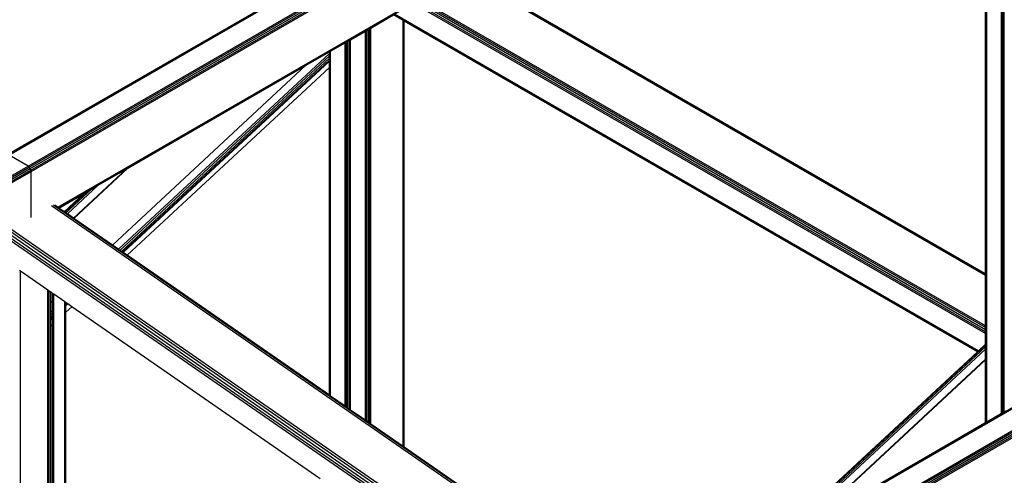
# Model space of a CAD drawing. Header units: millimetres. Extents: x 10 to 1250, y -62 to 528.
# Tile 729 of 909: x 620.235 to 621.894, y 521.041 to 521.809. Entities that reach past the tile are written whole.
import ezdxf

# ---------------------------------------------------------------- set-up
doc = ezdxf.new("R2010")
doc.units = ezdxf.units.MM
doc.header["$LTSCALE"] = 0.05

msp = doc.modelspace()

# ---------------------------------------------------------------- linework, layer by layer
at = {"color": 8}
for p, q in [((620.2154, 521.581), (622.9683, 523.1704)), ((620.2174, 521.5803), (622.9683, 523.1686)), ((620.2495, 521.5618), (622.9945, 523.1466)), ((620.2515, 521.5602), (622.9972, 523.1454)), ((620.2531, 521.5579), (622.9993, 523.1434)), ((620.2543, 521.5553), (623.0021, 523.1418)), ((620.2546, 521.5528), (623.0023, 523.1392)), ((620.2994, 521.4926), (622.9892, 523.0455)), ((620.3008, 521.4916), (622.9886, 523.0434)), ((621.3202, 520.8158), (624.0731, 522.4052)), ((621.3222, 520.8151), (624.0731, 522.4033)), ((621.8895, 521.3648), (621.8895, 522.4082)), ((621.8916, 521.3636), (621.8916, 522.4094)), ((621.8917, 521.3634), (621.8917, 522.4095)), ((621.8928, 521.3629), (621.8928, 522.4101)), ((621.894, 521.3621), (621.894, 522.4108)), ((621.8627, 521.3802), (621.8627, 522.3927)), ((621.8632, 521.3799), (621.8632, 522.393)), ((621.8646, 521.1307), (621.8646, 522.3938)), ((621.3543, 520.7965), (624.0993, 522.3814)), ((621.3562, 520.7949), (624.102, 522.3802)), ((621.3579, 520.7927), (624.1041, 522.3782)), ((621.359, 520.7901), (624.1069, 522.3766)), ((621.3594, 520.7876), (624.1071, 522.374)), ((620.2137, 521.5807), (620.7408, 521.885)), ((621.8627, 521.3775), (620.9835, 521.8851)), ((621.8627, 521.3795), (620.9852, 521.8861)), ((621.8627, 521.3802), (620.9859, 521.8865)), ((621.8627, 521.2825), (620.9013, 521.8376)), ((621.8627, 521.2861), (620.9043, 521.8394)), ((621.8627, 521.2896), (620.9074, 521.8412)), ((621.8627, 521.2926), (620.91, 521.8427)), ((621.8627, 521.2795), (620.8987, 521.8361)), ((620.8268, 521.7946), (620.8652, 521.8168)), ((620.8814, 521.8075), (620.8652, 521.8168)), ((621.8493, 521.2494), (620.8659, 521.8172)), ((621.8507, 521.2506), (620.8676, 521.8182)), ((620.8814, 521.0893), (620.8814, 521.8075)), ((620.8828, 521.8067), (620.8814, 521.8075)), ((620.8828, 521.0883), (620.8828, 521.8067)), ((620.8833, 521.8064), (620.8828, 521.8067)), ((620.8833, 521.088), (620.8833, 521.8064)), ((621.8489, 521.2489), (620.8833, 521.8064)), ((620.7929, 521.775), (620.8178, 521.7894)), ((620.8178, 521.7894), (620.8199, 521.7906)), ((620.8178, 521.7846), (620.8178, 521.7894)), ((620.8199, 521.7906), (620.8223, 521.792)), ((620.8199, 521.7865), (620.8199, 521.7906)), ((620.8223, 521.792), (620.8235, 521.7927)), ((620.8223, 521.7888), (620.8223, 521.792)), ((620.8223, 521.7888), (620.8226, 521.789)), ((620.8223, 521.1303), (620.8223, 521.7888)), ((620.8226, 521.789), (620.8235, 521.7899)), ((620.8226, 521.1301), (620.8226, 521.789)), ((620.8235, 521.7927), (620.8246, 521.7933)), ((620.8235, 521.7899), (620.8235, 521.7927)), ((620.8235, 521.7899), (620.8246, 521.7908)), ((620.8235, 521.1294), (620.8235, 521.7899)), ((620.8246, 521.7933), (620.8248, 521.7934)), ((620.8246, 521.7908), (620.8246, 521.7933)), ((620.8246, 521.7908), (620.8248, 521.791)), ((620.8246, 521.1287), (620.8246, 521.7908)), ((620.8248, 521.7934), (620.8268, 521.7946)), ((620.8248, 521.791), (620.8248, 521.7934)), ((620.8248, 521.791), (620.8268, 521.7929)), ((620.8248, 521.1286), (620.8248, 521.791)), ((620.8268, 521.7929), (620.8268, 521.7946)), ((620.8268, 521.1271), (620.8268, 521.7929)), ((620.7839, 521.7698), (620.7859, 521.771)), ((620.7859, 521.771), (620.7861, 521.7711)), ((620.7859, 521.7704), (620.7859, 521.771)), ((620.7861, 521.7711), (620.7871, 521.7717)), ((620.7861, 521.7706), (620.7871, 521.7716)), ((620.7861, 521.7706), (620.7861, 521.7711)), ((620.7871, 521.7716), (620.7876, 521.772)), ((620.7871, 521.7717), (620.7876, 521.772)), ((620.7871, 521.7716), (620.7871, 521.7717)), ((620.7871, 521.7686), (620.7871, 521.7716)), ((620.7876, 521.772), (620.7884, 521.7724)), ((620.7884, 521.7724), (620.7908, 521.7738)), ((620.7884, 521.7697), (620.7884, 521.7724)), ((620.7908, 521.7738), (620.791, 521.774)), ((620.7908, 521.772), (620.7908, 521.7738)), ((620.7908, 521.772), (620.791, 521.7722)), ((620.7908, 521.7704), (620.7908, 521.772)), ((620.791, 521.774), (620.7915, 521.7742)), ((620.791, 521.7722), (620.791, 521.774)), ((620.791, 521.7722), (620.7915, 521.7726)), ((620.791, 521.7706), (620.791, 521.7722)), ((620.791, 521.7706), (620.7915, 521.771)), ((620.7915, 521.7742), (620.7929, 521.775)), ((620.7915, 521.7726), (620.7915, 521.7742)), ((620.7915, 521.7726), (620.7929, 521.7739)), ((620.7915, 521.771), (620.7915, 521.7726)), ((620.7915, 521.771), (620.7929, 521.7723)), ((620.7915, 521.7601), (620.7915, 521.771)), ((620.7929, 521.7739), (620.7929, 521.775)), ((620.7929, 521.7723), (620.7929, 521.7739)), ((620.7929, 521.7614), (620.7929, 521.7723)), ((620.8178, 521.7846), (620.8181, 521.7848)), ((620.8178, 521.1334), (620.8178, 521.7846)), ((620.8181, 521.7848), (620.8193, 521.7859)), ((620.8181, 521.1332), (620.8181, 521.7848)), ((620.8193, 521.7859), (620.8199, 521.7865)), ((620.8193, 521.1324), (620.8193, 521.7859)), ((620.8199, 521.132), (620.8199, 521.7865)), ((620.7171, 521.7313), (620.7571, 521.7544)), ((620.7571, 521.7544), (620.7576, 521.7546)), ((620.7571, 521.7518), (620.7571, 521.7544)), ((620.7576, 521.7546), (620.7589, 521.7554)), ((620.7576, 521.7523), (620.7576, 521.7546)), ((620.7589, 521.7554), (620.7839, 521.7698)), ((620.7589, 521.7536), (620.7589, 521.7554)), ((620.7839, 521.1569), (620.7839, 521.7698)), ((620.7859, 521.7704), (620.7861, 521.7706)), ((620.7859, 521.7674), (620.7859, 521.7704)), ((620.7859, 521.7674), (620.7861, 521.7676)), ((620.7859, 521.7659), (620.7859, 521.7674)), ((620.7859, 521.7659), (620.7861, 521.766)), ((620.7859, 521.7549), (620.7859, 521.7659)), ((620.7859, 521.7549), (620.7861, 521.7551)), ((620.7859, 521.1555), (620.7859, 521.7549)), ((620.7861, 521.7676), (620.7861, 521.7706)), ((620.7861, 521.7676), (620.7871, 521.7686)), ((620.7861, 521.766), (620.7861, 521.7676)), ((620.7861, 521.766), (620.7871, 521.767)), ((620.7861, 521.7551), (620.7861, 521.766)), ((620.7861, 521.7551), (620.7871, 521.7561)), ((620.7861, 521.1553), (620.7861, 521.7551)), ((620.7871, 521.7686), (620.7884, 521.7697)), ((620.7871, 521.767), (620.7871, 521.7686)), ((620.7871, 521.767), (620.7884, 521.7681)), ((620.7871, 521.7561), (620.7871, 521.767)), ((620.7871, 521.7561), (620.7884, 521.7572)), ((620.7871, 521.1546), (620.7871, 521.7561)), ((620.7884, 521.7681), (620.7884, 521.7697)), ((620.7884, 521.7572), (620.7884, 521.7681)), ((620.7884, 521.1538), (620.7884, 521.7572)), ((620.7908, 521.7704), (620.791, 521.7706)), ((620.7908, 521.7595), (620.7908, 521.7704)), ((620.7908, 521.7595), (620.791, 521.7597)), ((620.7908, 521.1521), (620.7908, 521.7595)), ((620.791, 521.7597), (620.791, 521.7706)), ((620.791, 521.7597), (620.7915, 521.7601)), ((620.791, 521.1519), (620.791, 521.7597)), ((620.7915, 521.7601), (620.7929, 521.7614)), ((620.7915, 521.1516), (620.7915, 521.7601)), ((620.7929, 521.1506), (620.7929, 521.7614)), ((620.4017, 521.4217), (620.7571, 521.7518)), ((620.4043, 521.4198), (620.7571, 521.7476)), ((620.4068, 521.4181), (620.7571, 521.7436)), ((620.4086, 521.4169), (620.7571, 521.7406)), ((620.4096, 521.4162), (620.7571, 521.7391)), ((620.7571, 521.7518), (620.7576, 521.7523)), ((620.7571, 521.7476), (620.7571, 521.7518)), ((620.7571, 521.7476), (620.7576, 521.748)), ((620.7571, 521.7436), (620.7571, 521.7476)), ((620.7571, 521.7436), (620.7576, 521.7441)), ((620.7571, 521.7406), (620.7571, 521.7436)), ((620.7571, 521.7406), (620.7576, 521.7411)), ((620.7571, 521.7391), (620.7571, 521.7406)), ((620.7571, 521.7391), (620.7576, 521.7395)), ((620.7571, 521.7281), (620.7571, 521.7391)), ((620.7576, 521.7523), (620.7589, 521.7536)), ((620.7576, 521.748), (620.7576, 521.7523)), ((620.7576, 521.748), (620.7589, 521.7493)), ((620.7576, 521.7441), (620.7576, 521.748)), ((620.7576, 521.7441), (620.7589, 521.7454)), ((620.7576, 521.7411), (620.7576, 521.7441)), ((620.7576, 521.7411), (620.7589, 521.7424)), ((620.7576, 521.7395), (620.7576, 521.7411)), ((620.7576, 521.7395), (620.7589, 521.7408)), ((620.7576, 521.7286), (620.7576, 521.7395)), ((620.7589, 521.7493), (620.7589, 521.7536)), ((620.7589, 521.7454), (620.7589, 521.7493)), ((620.7589, 521.7424), (620.7589, 521.7454)), ((620.7589, 521.7408), (620.7589, 521.7424)), ((620.7589, 521.7299), (620.7589, 521.7408)), ((620.3915, 521.4287), (620.7171, 521.7313)), ((620.4163, 521.4115), (620.7571, 521.7281)), ((620.4178, 521.5585), (620.7171, 521.7313)), ((620.7571, 521.7281), (620.7576, 521.7286)), ((620.7571, 521.1755), (620.7571, 521.7281)), ((620.7576, 521.7286), (620.7589, 521.7299)), ((620.7576, 521.1751), (620.7576, 521.7286)), ((620.7589, 521.1742), (620.7589, 521.7299)), ((620.2495, 521.5618), (620.2174, 521.5803)), ((617.4896, 519.9684), (620.2495, 521.5618)), ((617.4916, 519.9668), (620.2515, 521.5602)), ((617.4933, 519.9645), (620.2531, 521.5579)), ((617.4944, 519.9619), (620.2543, 521.5553)), ((620.2515, 521.5602), (620.2495, 521.5618)), ((620.2531, 521.5579), (620.2515, 521.5602)), ((620.2543, 521.5553), (620.2531, 521.5579)), ((620.2546, 521.5528), (620.2543, 521.5553)), ((620.3259, 521.4742), (620.4149, 521.5568)), ((620.3266, 521.4737), (620.4178, 521.5585)), ((620.3678, 521.5296), (620.4149, 521.5568)), ((620.4149, 521.5568), (620.4178, 521.5585)), ((617.4948, 519.9594), (620.2546, 521.5528)), ((620.2546, 521.4754), (620.2546, 521.5528)), ((620.3133, 521.4829), (620.3565, 521.5231)), ((620.3157, 521.4812), (620.3678, 521.5296)), ((620.3477, 521.518), (620.3565, 521.5231)), ((620.3565, 521.5231), (620.3678, 521.5296)), ((620.3013, 521.4912), (620.3428, 521.5152)), ((620.3103, 521.485), (620.3428, 521.5152)), ((620.3103, 521.485), (620.3428, 521.5152)), ((620.3114, 521.4842), (620.3477, 521.518)), ((620.3428, 521.5152), (620.3477, 521.518)), ((621.2922, 520.8002), (620.289, 521.4952)), ((621.2947, 520.8017), (620.2921, 521.4963)), ((620.2994, 521.4926), (620.2947, 521.4958)), ((620.3008, 521.4916), (620.2994, 521.4926)), ((620.3013, 521.4912), (620.3008, 521.4916)), ((620.3103, 521.485), (620.3013, 521.4912)), ((620.3103, 521.485), (620.3103, 521.485)), ((620.3114, 521.4842), (620.3103, 521.485)), ((620.3133, 521.4829), (620.3114, 521.4842)), ((620.3157, 521.4812), (620.3133, 521.4829)), ((620.3259, 521.4742), (620.3157, 521.4812)), ((620.3266, 521.4737), (620.3259, 521.4742)), ((620.3915, 521.4287), (620.3266, 521.4737)), ((621.208, 520.7516), (620.2121, 521.4416)), ((621.2114, 520.7536), (620.2128, 521.4455)), ((621.2156, 520.756), (620.2146, 521.4495)), ((621.2198, 520.7585), (620.2172, 521.4531)), ((621.2235, 520.7606), (620.2203, 521.4556)), ((620.4017, 521.4217), (620.3915, 521.4287)), ((620.4043, 521.4198), (620.4017, 521.4217)), ((620.4068, 521.4181), (620.4043, 521.4198)), ((620.4086, 521.4169), (620.4068, 521.4181)), ((620.4096, 521.4162), (620.4086, 521.4169)), ((620.4163, 521.4115), (620.4096, 521.4162)), ((620.7571, 521.1755), (620.4163, 521.4115)), ((620.2368, 521.3846), (620.2351, 521.3858)), ((620.2368, 520.4705), (620.2368, 521.3846)), ((620.2827, 521.3529), (620.2368, 521.3846)), ((621.8632, 521.3799), (621.8627, 521.3802)), ((621.8627, 521.3795), (621.8627, 521.3802)), ((621.8632, 521.3792), (621.8627, 521.3795)), ((621.8627, 521.3775), (621.8627, 521.3795)), ((621.8632, 521.3772), (621.8627, 521.3775)), ((621.8627, 521.2926), (621.8627, 521.3775)), ((621.8632, 521.3792), (621.8632, 521.3799)), ((621.8632, 521.3772), (621.8632, 521.3792)), ((621.8632, 521.2924), (621.8632, 521.3772)), ((621.8916, 521.3636), (621.8895, 521.3648)), ((621.8895, 521.364), (621.8895, 521.3648)), ((621.8916, 521.3628), (621.8895, 521.364)), ((621.8895, 521.362), (621.8895, 521.364)), ((621.8916, 521.3608), (621.8895, 521.362)), ((621.8895, 521.28), (621.8895, 521.362)), ((621.8917, 521.3634), (621.8916, 521.3636)), ((621.8916, 521.3628), (621.8916, 521.3636)), ((621.8917, 521.3627), (621.8916, 521.3628)), ((621.8916, 521.3608), (621.8916, 521.3628)), ((621.8917, 521.3607), (621.8916, 521.3608)), ((621.8916, 521.2812), (621.8916, 521.3608)), ((621.8928, 521.3629), (621.8917, 521.3634)), ((621.8917, 521.3627), (621.8917, 521.3634)), ((621.8928, 521.3621), (621.8917, 521.3627)), ((621.8917, 521.3607), (621.8917, 521.3627)), ((621.8928, 521.3601), (621.8917, 521.3607)), ((621.8917, 521.2813), (621.8917, 521.3607)), ((621.894, 521.3621), (621.8928, 521.3629)), ((621.8928, 521.3621), (621.8928, 521.3629)), ((621.894, 521.3614), (621.8928, 521.3621)), ((621.8928, 521.3601), (621.8928, 521.3621)), ((621.894, 521.3594), (621.8928, 521.3601)), ((621.8928, 521.2819), (621.8928, 521.3601)), ((621.894, 521.3614), (621.894, 521.3621)), ((621.894, 521.3594), (621.894, 521.3614)), ((621.894, 521.2826), (621.894, 521.3594)), ((620.2827, 521.3276), (620.2827, 521.3529)), ((620.2841, 521.3519), (620.2827, 521.3529)), ((620.285, 521.3513), (620.2841, 521.3519)), ((620.2841, 521.3289), (620.2841, 521.3519)), ((620.2877, 521.3494), (620.285, 521.3513)), ((620.285, 521.3298), (620.285, 521.3513)), ((620.2877, 521.3324), (620.2877, 521.3494)), ((620.2905, 521.3474), (620.2877, 521.3494)), ((620.2905, 521.3349), (620.2905, 521.3474)), ((620.2928, 521.3458), (620.2905, 521.3474)), ((620.2928, 520.5331), (620.2928, 521.3458)), ((620.3115, 521.3329), (620.2928, 521.3458)), ((620.2827, 521.3276), (620.2841, 521.3289)), ((620.2827, 521.311), (620.2827, 521.3276)), ((620.2841, 521.3289), (620.285, 521.3298)), ((620.2841, 521.3123), (620.2841, 521.3289)), ((620.285, 521.3132), (620.285, 521.3298)), ((620.2877, 521.3324), (620.2905, 521.3349)), ((620.2877, 521.3158), (620.2877, 521.3324)), ((620.2905, 521.3183), (620.2905, 521.3349)), ((620.3115, 521.3296), (620.3115, 521.3329)), ((620.3132, 521.3317), (620.3115, 521.3329)), ((620.3115, 521.3296), (620.3132, 521.3312)), ((620.3115, 521.3266), (620.3115, 521.3296)), ((620.3115, 521.3266), (620.3132, 521.3282)), ((620.3115, 521.3251), (620.3132, 521.3266)), ((620.3115, 521.3251), (620.3115, 521.3266)), ((620.3115, 521.3141), (620.3115, 521.3251)), ((620.3132, 521.3312), (620.3132, 521.3317)), ((620.3135, 521.3315), (620.3132, 521.3317)), ((620.3132, 521.3312), (620.3135, 521.3315)), ((620.3132, 521.3282), (620.3132, 521.3312)), ((620.3132, 521.3282), (620.3154, 521.3302)), ((620.3132, 521.3266), (620.3163, 521.3295)), ((620.3132, 521.3266), (620.3132, 521.3282)), ((620.3132, 521.3157), (620.3132, 521.3266)), ((620.3132, 521.3157), (620.3231, 521.3249)), ((620.3154, 521.3302), (620.3135, 521.3315)), ((620.3163, 521.3295), (620.3154, 521.3302)), ((620.3231, 521.3249), (620.3163, 521.3295)), ((620.7416, 521.0349), (620.3231, 521.3249)), ((620.2827, 521.311), (620.2841, 521.3123)), ((620.2827, 521.3068), (620.2827, 521.311)), ((620.2827, 521.3068), (620.2841, 521.3081)), ((620.2827, 521.3028), (620.2827, 521.3068)), ((620.2841, 521.3123), (620.285, 521.3132)), ((620.2841, 521.3081), (620.2841, 521.3123)), ((620.2841, 521.3081), (620.285, 521.3089)), ((620.2841, 521.3041), (620.2841, 521.3081)), ((620.285, 521.3089), (620.285, 521.3132)), ((620.285, 521.305), (620.285, 521.3089)), ((620.2877, 521.3158), (620.2905, 521.3183)), ((620.2877, 521.3115), (620.2877, 521.3158)), ((620.2877, 521.3115), (620.2905, 521.314)), ((620.2877, 521.3075), (620.2877, 521.3115)), ((620.2877, 521.3075), (620.2905, 521.3101)), ((620.2877, 521.3046), (620.2877, 521.3075)), ((620.2877, 521.3046), (620.2905, 521.3071)), ((620.2905, 521.314), (620.2905, 521.3183)), ((620.2905, 521.3101), (620.2905, 521.314)), ((620.2905, 521.3071), (620.2905, 521.3101)), ((620.2905, 521.3055), (620.2905, 521.3071)), ((620.3115, 521.3141), (620.3132, 521.3157)), ((620.3115, 520.6418), (620.3115, 521.3141)), ((620.3132, 520.6408), (620.3132, 521.3157)), ((620.2827, 521.3028), (620.2841, 521.3041)), ((620.2827, 521.2998), (620.2827, 521.3028)), ((620.2827, 521.2998), (620.2841, 521.3011)), ((620.2827, 521.2983), (620.2827, 521.2998)), ((620.2827, 521.2983), (620.2841, 521.2996)), ((620.2827, 521.2873), (620.2827, 521.2983)), ((620.2841, 521.3041), (620.285, 521.305)), ((620.2841, 521.3011), (620.2841, 521.3041)), ((620.2841, 521.3011), (620.285, 521.302)), ((620.2841, 521.2996), (620.2841, 521.3011)), ((620.2841, 521.2996), (620.285, 521.3004)), ((620.2841, 521.2886), (620.2841, 521.2996)), ((620.285, 521.302), (620.285, 521.305)), ((620.285, 521.3004), (620.285, 521.302)), ((620.285, 521.2895), (620.285, 521.3004)), ((620.2877, 521.303), (620.2905, 521.3055)), ((620.2877, 521.303), (620.2877, 521.3046)), ((620.2877, 521.2921), (620.2877, 521.303)), ((620.2877, 521.2921), (620.2905, 521.2946)), ((620.2877, 520.6555), (620.2877, 521.2921)), ((620.2905, 521.2946), (620.2905, 521.3055)), ((620.2905, 520.6539), (620.2905, 521.2946)), ((621.8632, 521.2924), (621.8627, 521.2926)), ((621.8627, 521.2896), (621.8627, 521.2926)), ((621.8632, 521.2894), (621.8632, 521.2924)), ((620.2827, 521.2873), (620.2841, 521.2886)), ((620.2827, 520.6584), (620.2827, 521.2873)), ((620.2841, 521.2886), (620.285, 521.2895)), ((620.2841, 520.6576), (620.2841, 521.2886)), ((620.285, 520.6571), (620.285, 521.2895)), ((621.8632, 521.2894), (621.8627, 521.2896)), ((621.8627, 521.2861), (621.8627, 521.2896)), ((621.8632, 521.2858), (621.8627, 521.2861)), ((621.8627, 521.2825), (621.8627, 521.2861)), ((621.8632, 521.2822), (621.8627, 521.2825)), ((621.8627, 521.2795), (621.8627, 521.2825)), ((621.8632, 521.2792), (621.8627, 521.2795)), ((621.8627, 521.2618), (621.8627, 521.2795)), ((621.8632, 521.2858), (621.8632, 521.2894)), ((621.8632, 521.2822), (621.8632, 521.2858)), ((621.8632, 521.2792), (621.8632, 521.2822)), ((621.8632, 521.2622), (621.8632, 521.2792)), ((621.8916, 521.2812), (621.8895, 521.28)), ((621.8895, 521.2772), (621.8895, 521.28)), ((621.891, 521.2763), (621.8895, 521.2772)), ((621.8895, 521.2754), (621.8895, 521.2772)), ((621.8895, 521.2754), (621.891, 521.2763)), ((621.8895, 521.2742), (621.8895, 521.2754)), ((621.8916, 521.273), (621.8895, 521.2742)), ((621.8895, 521.2706), (621.8895, 521.2742)), ((621.891, 521.2763), (621.8916, 521.2766)), ((621.8916, 521.276), (621.891, 521.2763)), ((621.8917, 521.2813), (621.8916, 521.2812)), ((621.8916, 521.2766), (621.8916, 521.2812)), ((621.8916, 521.2766), (621.8917, 521.2767)), ((621.8916, 521.276), (621.8916, 521.2766)), ((621.8917, 521.2759), (621.8916, 521.276)), ((621.8916, 521.273), (621.8916, 521.276)), ((621.8928, 521.2819), (621.8917, 521.2813)), ((621.8917, 521.2767), (621.8917, 521.2813)), ((621.8917, 521.2767), (621.8928, 521.2773)), ((621.8917, 521.2759), (621.8917, 521.2767)), ((621.8928, 521.2753), (621.8917, 521.2759)), ((621.8917, 521.2729), (621.8917, 521.2759)), ((621.894, 521.2826), (621.8928, 521.2819)), ((621.8928, 521.2773), (621.8928, 521.2819)), ((621.8928, 521.2773), (621.894, 521.278)), ((621.8928, 521.2753), (621.8928, 521.2773)), ((621.894, 521.2746), (621.8928, 521.2753)), ((621.8928, 521.2723), (621.8928, 521.2753)), ((621.8933, 521.2792), (621.894, 521.2799)), ((621.894, 521.2799), (621.894, 521.2826)), ((621.894, 521.278), (621.894, 521.2799)), ((621.894, 521.2746), (621.894, 521.278)), ((621.894, 521.2716), (621.894, 521.2746)), ((621.492, 520.9156), (621.8627, 521.26)), ((621.5008, 520.9207), (621.8627, 521.257)), ((621.8507, 521.2506), (621.8627, 521.2617)), ((621.8627, 521.2618), (621.8632, 521.2622)), ((621.8627, 521.2617), (621.8627, 521.2618)), ((621.8627, 521.26), (621.8627, 521.2617)), ((621.8627, 521.26), (621.8632, 521.2605)), ((621.8627, 521.257), (621.8627, 521.26)), ((621.8627, 521.257), (621.8632, 521.2574)), ((621.8627, 521.253), (621.8627, 521.257)), ((621.8632, 521.2622), (621.8632, 521.2622)), ((621.8632, 521.2605), (621.8632, 521.2622)), ((621.8632, 521.2574), (621.8632, 521.2605)), ((621.8632, 521.2534), (621.8632, 521.2574)), ((621.8916, 521.2694), (621.8895, 521.2706)), ((621.8895, 521.2671), (621.8895, 521.2706)), ((621.8916, 521.2659), (621.8895, 521.2671)), ((621.8895, 521.264), (621.8895, 521.2671)), ((621.8916, 521.2629), (621.8895, 521.264)), ((621.8895, 521.2282), (621.8895, 521.264)), ((621.8917, 521.2729), (621.8916, 521.273)), ((621.8916, 521.2694), (621.8916, 521.273)), ((621.8917, 521.2693), (621.8916, 521.2694)), ((621.8916, 521.2659), (621.8916, 521.2694)), ((621.8917, 521.2658), (621.8916, 521.2659)), ((621.8916, 521.2629), (621.8916, 521.2659)), ((621.8917, 521.2627), (621.8916, 521.2629)), ((621.8916, 521.227), (621.8916, 521.2629)), ((621.8928, 521.2723), (621.8917, 521.2729)), ((621.8917, 521.2693), (621.8917, 521.2729)), ((621.8928, 521.2687), (621.8917, 521.2693)), ((621.8917, 521.2658), (621.8917, 521.2693)), ((621.8928, 521.2652), (621.8917, 521.2658)), ((621.8917, 521.2627), (621.8917, 521.2658)), ((621.8928, 521.2621), (621.8917, 521.2627)), ((621.8917, 521.2269), (621.8917, 521.2627)), ((621.894, 521.2716), (621.8928, 521.2723)), ((621.8928, 521.2687), (621.8928, 521.2723)), ((621.894, 521.268), (621.8928, 521.2687)), ((621.8928, 521.2652), (621.8928, 521.2687)), ((621.894, 521.2645), (621.8928, 521.2652)), ((621.8928, 521.2621), (621.8928, 521.2652)), ((621.894, 521.2614), (621.8928, 521.2621)), ((621.8928, 521.2263), (621.8928, 521.2621)), ((621.894, 521.268), (621.894, 521.2716)), ((621.894, 521.2645), (621.894, 521.268)), ((621.894, 521.2614), (621.894, 521.2645)), ((621.894, 521.2256), (621.894, 521.2614)), ((621.4872, 520.9128), (621.8489, 521.2489)), ((621.512, 520.9272), (621.8627, 521.253)), ((621.8489, 521.2489), (621.8493, 521.2494)), ((621.8493, 521.2494), (621.8507, 521.2506)), ((621.8627, 521.253), (621.8632, 521.2534)), ((621.8627, 521.2364), (621.8627, 521.253)), ((621.8632, 521.2368), (621.8632, 521.2534)), ((621.5592, 520.9544), (621.8627, 521.2364)), ((621.562, 520.956), (621.8627, 521.2354)), ((621.8627, 521.2364), (621.8632, 521.2368)), ((621.8627, 521.2354), (621.8627, 521.2364)), ((621.8627, 521.2354), (621.8632, 521.2358)), ((621.8627, 521.1301), (621.8627, 521.2354)), ((621.8632, 521.2358), (621.8632, 521.2368)), ((621.8632, 521.1305), (621.8632, 521.2358)), ((621.8916, 521.227), (621.8895, 521.2282)), ((621.8895, 521.2262), (621.8895, 521.2282)), ((621.8916, 521.225), (621.8895, 521.2262)), ((621.8895, 521.2255), (621.8895, 521.2262)), ((621.8916, 521.2243), (621.8895, 521.2255)), ((621.8895, 521.155), (621.8895, 521.2255)), ((621.8917, 521.2269), (621.8916, 521.227)), ((621.8916, 521.225), (621.8916, 521.227)), ((621.8917, 521.2249), (621.8916, 521.225)), ((621.8916, 521.2243), (621.8916, 521.225)), ((621.8917, 521.2242), (621.8916, 521.2243)), ((621.8916, 521.1569), (621.8916, 521.2243)), ((621.8928, 521.2263), (621.8917, 521.2269)), ((621.8917, 521.2249), (621.8917, 521.2269)), ((621.8928, 521.2243), (621.8917, 521.2249)), ((621.8917, 521.2242), (621.8917, 521.2249)), ((621.8917, 521.1571), (621.8917, 521.2242)), ((621.8928, 521.2236), (621.8917, 521.2242)), ((621.894, 521.2256), (621.8928, 521.2263)), ((621.8928, 521.2243), (621.8928, 521.2263)), ((621.894, 521.2236), (621.8928, 521.2243)), ((621.8928, 521.2236), (621.8928, 521.2243)), ((621.8928, 521.158), (621.8928, 521.2236)), ((621.894, 521.2229), (621.8928, 521.2236)), ((621.894, 521.2236), (621.894, 521.2256)), ((621.894, 521.2229), (621.894, 521.2236)), ((621.894, 521.1592), (621.894, 521.2229)), ((620.7576, 521.1751), (620.7571, 521.1755)), ((620.7589, 521.1742), (620.7576, 521.1751)), ((620.7839, 521.1569), (620.7589, 521.1742)), ((621.8917, 521.1571), (621.8928, 521.158)), ((621.8928, 521.158), (621.894, 521.1592)), ((621.8928, 521.147), (621.8928, 521.158)), ((621.894, 521.1477), (621.894, 521.1592)), ((620.7859, 521.1555), (620.7839, 521.1569)), ((620.7861, 521.1553), (620.7859, 521.1555)), ((620.7871, 521.1546), (620.7861, 521.1553)), ((620.7884, 521.1538), (620.7871, 521.1546)), ((620.7908, 521.1521), (620.7884, 521.1538)), ((620.791, 521.1519), (620.7908, 521.1521)), ((620.7915, 521.1516), (620.791, 521.1519)), ((620.7929, 521.1506), (620.7915, 521.1516)), ((620.8178, 521.1334), (620.7929, 521.1506)), ((621.8646, 521.1307), (621.8895, 521.1451)), ((621.8895, 521.155), (621.8916, 521.1569)), ((621.8895, 521.1451), (621.8895, 521.155)), ((621.8895, 521.1451), (621.8916, 521.1463)), ((621.8916, 521.1569), (621.8917, 521.1571)), ((621.8916, 521.1463), (621.8916, 521.1569)), ((621.8916, 521.1463), (621.8917, 521.1464)), ((621.8917, 521.1464), (621.8917, 521.1571)), ((621.8917, 521.1464), (621.8928, 521.147)), ((621.8928, 521.147), (621.894, 521.1477)), ((621.894, 521.1477), (621.8964, 521.1491)), ((620.8181, 521.1332), (620.8178, 521.1334)), ((620.8193, 521.1324), (620.8181, 521.1332)), ((620.8199, 521.132), (620.8193, 521.1324)), ((620.8223, 521.1303), (620.8199, 521.132)), ((620.8226, 521.1301), (620.8223, 521.1303)), ((620.8235, 521.1294), (620.8226, 521.1301)), ((620.8246, 521.1287), (620.8235, 521.1294)), ((620.8248, 521.1286), (620.8246, 521.1287)), ((620.8268, 521.1271), (620.8248, 521.1286)), ((620.8814, 521.0893), (620.8268, 521.1271)), ((621.562, 520.956), (621.8614, 521.1289)), ((621.8614, 521.1289), (621.8627, 521.1301)), ((621.8614, 521.1289), (621.8627, 521.1296)), ((621.8627, 521.1301), (621.8632, 521.1305)), ((621.8627, 521.1296), (621.8627, 521.1301)), ((621.8627, 521.1296), (621.8632, 521.1299)), ((621.8632, 521.1299), (621.8646, 521.1307)), ((621.8632, 521.1299), (621.8632, 521.1305)), ((620.8828, 521.0883), (620.8814, 521.0893)), ((620.8833, 521.088), (620.8828, 521.0883)), ((621.2957, 520.8023), (620.8833, 521.088))]:
    msp.add_line(p, q, dxfattribs=at)

doc.saveas('drawing.dxf')
